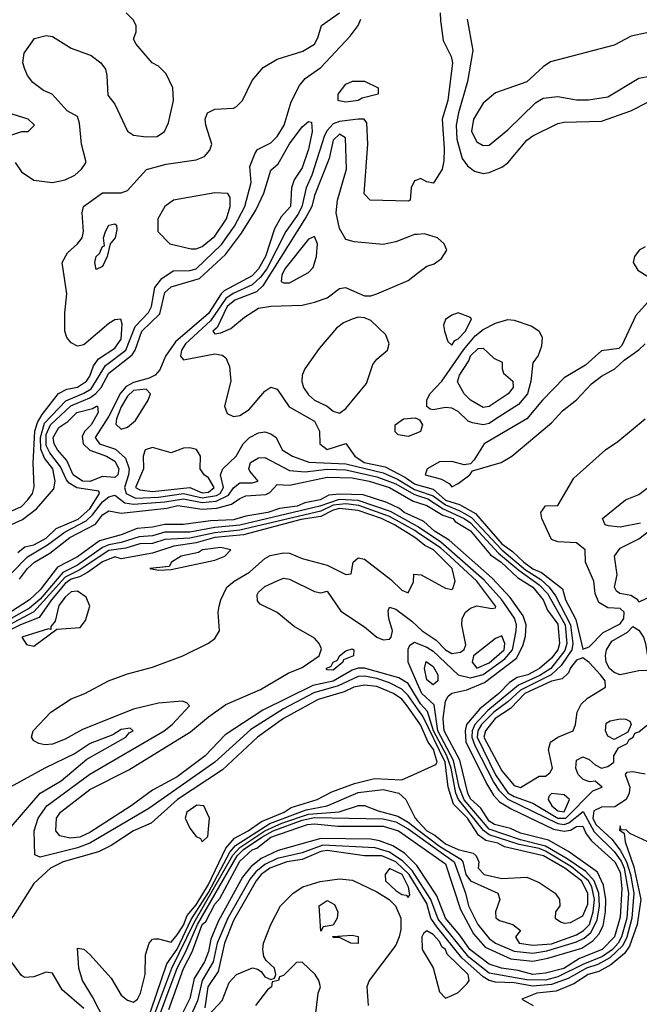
# Model space of a CAD drawing. Header units: inches. Extents: x 2380053 to 2584298, y 380219 to 546618.
# Tile 555 of 656: x 2498725 to 2500711, y 482054 to 485208. Entities that reach past the tile are written whole.
import ezdxf

# ---------------------------------------------------------------- set-up
doc = ezdxf.new("R2010")
doc.units = ezdxf.units.IN
doc.header["$MEASUREMENT"] = 0
doc.layers.add('C4498', color=7, linetype='Continuous')
doc.layers.add('C5408', color=7, linetype='Continuous')

msp = doc.modelspace()

# ---------------------------------------------------------------- linework, layer by layer
at = {"layer": 'C4498', "color": 2}
for points, elevation in [([(2498690, 483630.3), (2498730, 483649.1), (2498751.1, 483670), (2498766, 483690), (2498771.4, 483711.4), (2498767.7, 483787.7), (2498773.7, 483890), (2498781.6, 483918.4), (2498796.2, 483943.8), (2498848.7, 484011.3), (2498875.7, 484024.3), (2498910, 484031.4), (2498938.5, 484050), (2498950, 484066.7), (2498960.8, 484099.2), (2498977.7, 484122.3), (2499030, 484156), (2499050, 484184.9), (2499053.1, 484233.1), (2499049, 484249), (2499030, 484247), (2499010, 484235.6), (2498930, 484166.6), (2498910, 484162.7), (2498890, 484173.2), (2498876, 484190), (2498869, 484210), (2498868.9, 484268.9), (2498876.2, 484330), (2498861.2, 484430), (2498878, 484462), (2498910, 484490.7), (2498924.5, 484510), (2498929.5, 484530), (2498925.2, 484590), (2498929, 484610), (2498990, 484653.4), (2499050, 484654), (2499070, 484660.7), (2499131.5, 484728.5), (2499194.2, 484745.8), (2499290, 484759.6), (2499317, 484770), (2499334.5, 484790), (2499340.9, 484810), (2499321.6, 484870), (2499319.5, 484890), (2499326.6, 484910), (2499350, 484921.6), (2499410, 484924.9), (2499419.3, 484930), (2499438.7, 484950), (2499470, 485014), (2499505.2, 485054.8), (2499550, 485082.4), (2499632.1, 485107.9), (2499669.3, 485130), (2499680.9, 485150), (2499692.7, 485190), (2499750, 485230.7)], 18), ([(2498710.5, 484750.5), (2498730, 484721), (2498770, 484694.8), (2498830, 484687.3), (2498870, 484695.5), (2498901.2, 484710), (2498922.7, 484730), (2498937.2, 484750), (2498936.5, 484756.5), (2498922.7, 484810), (2498916.5, 484876.5), (2498910, 484898), (2498876.4, 484916.4), (2498829, 484970), (2498801.4, 484981.5), (2498767.3, 485007.3), (2498749.6, 485030), (2498740.7, 485050), (2498735.1, 485070), (2498739.3, 485100.7), (2498772.3, 485147.7), (2498810, 485158), (2498830, 485154.9), (2498890, 485117.6), (2498953.4, 485093.4), (2498984.9, 485070), (2498999.3, 485050), (2499004.4, 485030), (2499006.8, 484966.8), (2499030, 484938), (2499070, 484851.3), (2499090, 484838.8), (2499130, 484833.4), (2499165.6, 484834.4), (2499188.7, 484850), (2499202, 484878), (2499218, 484950), (2499215.1, 484990), (2499194.5, 485034.5), (2499170, 485059), (2499149.2, 485070), (2499098, 485130), (2499090, 485146), (2499098, 485170), (2499098, 485190), (2499088.4, 485208.4), (2499066, 485230)], 22), ([(2498650, 483570.3), (2498733.3, 483606.7), (2498778.9, 483641.1), (2498834.2, 483705.8), (2498838.5, 483730), (2498830.9, 483769.1), (2498803.9, 483803.9), (2498792.9, 483832.9), (2498791.2, 483870), (2498804.6, 483915.4), (2498872.5, 483987.5), (2498930, 484011.4), (2498953.9, 484026.1), (2498999.8, 484100.2), (2499065, 484150), (2499094.5, 484225.5), (2499137.2, 484270), (2499147.7, 484290), (2499157.4, 484350), (2499180.6, 484379.4), (2499216.2, 484403.8), (2499270, 484404.5), (2499290, 484410.2), (2499371.4, 484488.6), (2499412.9, 484547.1), (2499446.2, 484610), (2499466.6, 484686.6), (2499462, 484738), (2499479.5, 484780.5), (2499487, 484793), (2499530, 484813.4), (2499550, 484834), (2499572.1, 484870), (2499595.2, 484944.8), (2499622, 484998), (2499640.1, 485019.9), (2499690, 485054.9), (2499784, 485156), (2499809.6, 485190), (2499818.7, 485210)], 14), ([(2498630, 484928.4), (2498750.7, 484890.7), (2498772, 484870), (2498750.9, 484849.1), (2498730, 484849), (2498670, 484829.2)], 22), ([(2498718.7, 483501.3), (2498740.8, 483519.2), (2498770, 483526.4), (2498810, 483547.6), (2498841.9, 483578.1), (2498911.9, 483608.1), (2498950, 483641.4), (2498981, 483690), (2498978, 483698), (2498908.2, 483708.2), (2498883.4, 483723.4), (2498874.3, 483734.3), (2498855.9, 483775.9), (2498820.8, 483820.8), (2498810, 483844.2), (2498810, 483879.3), (2498823.2, 483910), (2498888.8, 483971.2), (2498950, 483997.4), (2498969.1, 484010.9), (2498985.9, 484030), (2499010, 484076.5), (2499085, 484135), (2499094.8, 484150), (2499116.5, 484210), (2499174.3, 484265.7), (2499190, 484334.9), (2499210, 484352.3), (2499300.8, 484379.2), (2499384.3, 484455.7), (2499435.8, 484524.2), (2499481.6, 484598.4), (2499507.2, 484652.7), (2499530, 484726), (2499552.9, 484747.1), (2499590, 484810.8), (2499630, 484864.7), (2499650, 484882), (2499659.6, 484879.6), (2499662.8, 484850), (2499650, 484794), (2499630, 484734), (2499604.9, 484695.1), (2499595.5, 484670), (2499592.9, 484610), (2499563.4, 484576.6), (2499542, 484538), (2499512.4, 484450), (2499490.1, 484410), (2499470, 484388.2), (2499380, 484340), (2499370.1, 484329.9), (2499330, 484266.6), (2499223.9, 484176.1), (2499192, 484130), (2499173.4, 484086.6), (2499159, 484070), (2499140, 484060), (2499090, 484046.4), (2499066.3, 484033.7), (2499048, 484011.9), (2499010, 483938), (2498966.2, 483870), (2498980.4, 483850), (2499032.1, 483832.1), (2499064, 483804), (2499075.2, 483770), (2499073.8, 483750), (2499060.2, 483710), (2499066, 483690), (2499095.4, 483675.4), (2499170, 483678.2), (2499250, 483690.1), (2499310, 483676.9), (2499356.1, 483683.9), (2499367.3, 483690), (2499378.4, 483710), (2499368.7, 483750), (2499376.3, 483770), (2499418.7, 483810), (2499440.9, 483850), (2499460.9, 483870), (2499490, 483884.9), (2499510, 483888.2), (2499530, 483882), (2499546.8, 483870), (2499566, 483830), (2499598.8, 483810), (2499651.2, 483791.2), (2499770, 483785.4), (2499890, 483756.3), (2499936.3, 483736.3), (2499990, 483703.3), (2500000, 483699.8)], 10), ([(2500000, 484695.8), (2499990, 484692.3), (2499979.3, 484670), (2499976, 484630), (2499970, 484627.3), (2499848.7, 484630), (2499829.3, 484650), (2499840.5, 484810), (2499837.7, 484877.7), (2499829.5, 484889.5), (2499809.6, 484889.7), (2499750, 484882.3), (2499730, 484874.6), (2499710, 484853.5), (2499702.1, 484837.9), (2499661.3, 484710), (2499643.5, 484670), (2499628.9, 484608.9), (2499616.2, 484583.8), (2499577.4, 484530), (2499516.8, 484410), (2499496.8, 484383.2), (2499470, 484358.5), (2499408.9, 484331.1), (2499385.1, 484314.9), (2499336.6, 484243.4), (2499255.8, 484170), (2499243.9, 484150), (2499240.5, 484130), (2499250, 484119.1), (2499350, 484137.6), (2499373.8, 484133.8), (2499385.5, 484125.5), (2499397.5, 484097.5), (2499402, 484050), (2499380.7, 483970), (2499390, 483946.8), (2499410, 483937.3), (2499430, 483940.7), (2499460.1, 483959.9), (2499510, 484018), (2499530, 484031), (2499550, 484024.7), (2499588.4, 483968.4), (2499670, 483922), (2499686, 483890), (2499687.3, 483850), (2499710, 483831.3), (2499770.6, 483850.6), (2499799.1, 483810), (2499828.8, 483790), (2499896.3, 483776.3), (2499962, 483742), (2499990, 483721.4), (2500000, 483718.5)], 14), ([(2500000, 484520.4), (2499990, 484519.7), (2499930, 484496.9), (2499890, 484488), (2499797, 484497), (2499770, 484504), (2499750, 484539), (2499738.9, 484590), (2499743, 484630), (2499772.8, 484730), (2499769.5, 484829.5), (2499750, 484841.6), (2499730, 484822.7), (2499716.5, 484763.5), (2499670, 484645.2), (2499660.7, 484610), (2499643.3, 484576.6), (2499503.8, 484356.2), (2499483.3, 484336.6), (2499414, 484310), (2499390.2, 484290), (2499357.2, 484222.8), (2499343.8, 484210), (2499350, 484202), (2499370, 484205.3), (2499401, 484219), (2499444.9, 484255.1), (2499490, 484284.4), (2499529.7, 484290.3), (2499630, 484294), (2499670, 484303), (2499710, 484317.3), (2499750, 484346.8), (2499769.4, 484350.6), (2499830, 484324), (2499850, 484324), (2499870, 484330.6), (2499970, 484373), (2500000, 484396.1)], 18), ([(2500000, 483884.8), (2499970, 483873.2), (2499938, 483878), (2499928.4, 483888.4), (2499928, 483910), (2499955.3, 483930), (2499992.8, 483932.8), (2500000, 483929.5)], 14), ([(2498601.9, 483338.1), (2498750, 483487.1), (2498814.3, 483525.7), (2498870, 483567.3), (2498937.4, 483602.6), (2498958.4, 483621.6), (2498990, 483663.5), (2499010, 483679.8), (2499030, 483684.7), (2499061.2, 483661.1), (2499090, 483656), (2499190, 483663.9), (2499250, 483673.4), (2499310, 483661.3), (2499354.4, 483665.6), (2499394.5, 483685.5), (2499410, 483708.9), (2499430, 483724.9), (2499470, 483724.4), (2499489.2, 483730), (2499462, 483762), (2499458.7, 483770), (2499464.2, 483790), (2499490, 483804.4), (2499510, 483805.8), (2499590, 483764), (2499640.3, 483760.3), (2499710, 483768.4), (2499770, 483766.5), (2499870, 483744.2), (2499930, 483721.9), (2499988.3, 483688.3), (2500000, 483684.5)], 6), ([(2498724.1, 483415.9), (2498750, 483450.2), (2498771.8, 483470), (2498821, 483499), (2498885.1, 483550), (2498967.9, 483592.1), (2498990, 483621.6), (2499010, 483635.3), (2499050, 483627.2), (2499196.8, 483643.2), (2499231.8, 483651.8), (2499310, 483640.5), (2499356.4, 483643.6), (2499404, 483656), (2499430, 483674.6), (2499450, 483682.6), (2499513.2, 483686.8), (2499526.5, 483693.5), (2499550, 483719.1), (2499590, 483716.9), (2499710, 483743.2), (2499790, 483741), (2499844.9, 483730), (2499910, 483710.1), (2499986, 483666), (2500000, 483661.4)], 2), ([(2500000, 483584.5), (2499912.9, 483632.9), (2499810, 483668), (2499748.6, 483671.4), (2499687, 483650), (2499430, 483589.1), (2499350, 483581.5), (2499270, 483566.2), (2499190, 483566.1), (2499150, 483554.6), (2499108.1, 483551.9), (2499050, 483533), (2499010, 483526.3), (2498990, 483517.3), (2498910, 483460.7), (2498862.9, 483437.1), (2498790, 483352.3), (2498756.6, 483323.4), (2498530, 483195.8)], 6), ([(2500000, 483609.9), (2499957.4, 483630), (2499942, 483642), (2499901.7, 483661.7), (2499825.8, 483685.8), (2499751.3, 483688.7), (2499715.3, 483684.7), (2499687.7, 483670), (2499638.9, 483661.1), (2499614.4, 483650), (2499557.2, 483642.8), (2499520.5, 483630), (2499450, 483618.2), (2499410, 483606.5), (2499336.6, 483603.4), (2499250, 483591.2), (2499190, 483591.2), (2499150, 483582.5), (2499101.2, 483578.8), (2499050, 483557.6), (2498981, 483539), (2498910, 483487.4), (2498845.8, 483454.2), (2498790, 483381.4), (2498756.1, 483350), (2498694.9, 483310)], 2), ([(2500000, 483565.9), (2499991.6, 483571.6), (2499910, 483617.3), (2499812.4, 483652.4), (2499770, 483657.7), (2499730, 483653.1), (2499690, 483634.4), (2499430, 483572.8), (2499350, 483564.7), (2499270, 483547.6), (2499190, 483543.4), (2499150, 483530.5), (2499110, 483529), (2499064.5, 483515.5), (2499010, 483507.8), (2498915.6, 483444.4), (2498870, 483422.6), (2498770, 483310.9), (2498590, 483216.7)], 10), ([(2500000, 483543.1), (2499991.5, 483550), (2499926.2, 483590), (2499884.7, 483610), (2499810, 483636.3), (2499750, 483642.3), (2499730, 483637), (2499690, 483616.4), (2499627.2, 483607.2), (2499442.2, 483557.8), (2499350, 483549.9), (2499290, 483532.2), (2499218.7, 483521.3), (2499150, 483499), (2499050, 483481.3), (2499030, 483487.3), (2498990, 483471.4), (2498942.4, 483437.6), (2498916.5, 483423.5), (2498890, 483415.8), (2498870, 483401.9), (2498826.5, 483350), (2498787, 483293), (2498726.9, 483270), (2498605.9, 483210)], 14), ([(2500000, 483001), (2499970, 483043.4), (2499950, 483063.2), (2499910, 483084.4), (2499870, 483097.9), (2499830, 483105.4), (2499810, 483104.3), (2499745.4, 483074.6), (2499668.1, 483051.9), (2499570, 483000.9), (2499465.8, 482934.2), (2499350, 482829.8), (2499138.4, 482681.6), (2498950, 482570.6), (2498910, 482555.8), (2498790, 482525.1), (2498773.2, 482533.2), (2498771.2, 482610), (2498783.5, 482650), (2498811.2, 482690), (2498949.2, 482790.8), (2499187.8, 482930), (2499213.3, 482950), (2499269, 483010), (2499260.2, 483020.2), (2499245.6, 483025.6), (2499170, 483019.2), (2499090, 482999.8), (2498925.9, 482934.1), (2498870, 482903), (2498830, 482887), (2498805.2, 482885.2), (2498786, 482890), (2498770, 482898), (2498762, 482910), (2498768, 482930), (2498824, 482990), (2498890, 483033), (2498934, 483050), (2499009.7, 483090.3), (2499070, 483112.4), (2499150, 483134), (2499248, 483170), (2499329.4, 483210.6), (2499350, 483226), (2499365.2, 483250), (2499361.2, 483310), (2499364, 483330), (2499369, 483350), (2499389.2, 483390), (2499412.7, 483410), (2499461.8, 483438.2), (2499510, 483482.4), (2499527.9, 483492), (2499570, 483500.3), (2499590, 483498.9), (2499630, 483482.6), (2499710, 483461.3), (2499770, 483431.3), (2499787.3, 483432.7), (2499793.2, 483470), (2499802, 483478), (2499810, 483484), (2499830, 483480.5), (2499914.9, 483414.9), (2499950, 483381), (2499970, 483372), (2499987.3, 483407.3), (2499988, 483432), (2500000, 483431)], 14), ([(2500000, 483032.8), (2499970, 483081.5), (2499940.2, 483100.2), (2499830, 483130.7), (2499810, 483130.7), (2499790, 483124.3), (2499730, 483089.4), (2499664.6, 483075.4), (2499504, 482996), (2499383, 482917), (2499318.9, 482850), (2499230, 482782.7), (2499150, 482740.5), (2499082.4, 482690), (2498950, 482604.1), (2498917.3, 482590), (2498886.5, 482586.5), (2498853.8, 482593.8), (2498840.9, 482610), (2498843, 482650), (2498855.6, 482670), (2498950, 482741.7), (2499074.4, 482805.6), (2499272.7, 482927.3), (2499330, 482975.3), (2499386, 483014), (2499497.1, 483062.9), (2499585.3, 483114.7), (2499630, 483133.4), (2499684.2, 483170), (2499692.6, 483192.6), (2499685.1, 483210), (2499670, 483227), (2499604.2, 483264.2), (2499549.7, 483309.7), (2499496, 483336), (2499486.8, 483346.8), (2499486, 483366), (2499490, 483374), (2499510, 483392.7), (2499550, 483410.6), (2499570, 483419.1), (2499590, 483416.3), (2499670, 483376), (2499690, 483372), (2499710, 483378), (2499753.7, 483313.7), (2499830, 483263.1), (2499870, 483230.3), (2499890, 483221.5), (2499910, 483224.2), (2499915.8, 483230), (2499919.8, 483250), (2499907.9, 483290), (2499905.7, 483314.3), (2499910, 483326), (2499930, 483320.3), (2499981.7, 483281.7), (2500000, 483264)], 10), ([(2500000, 483080.7), (2499969.7, 483150), (2499970, 483191.3), (2499974.9, 483205.1), (2499990, 483214.4), (2500000, 483210.4)], 6), ([(2500000, 482963.6), (2499966.8, 483010), (2499950, 483031.5), (2499923.5, 483050), (2499870, 483071.9), (2499830, 483076.5), (2499796.3, 483070), (2499764.4, 483055.6), (2499681.3, 483030), (2499570.4, 482970), (2499487.4, 482910), (2499374.6, 482805.4), (2499230.3, 482710), (2499145.7, 482634.3), (2499090, 482609.6), (2499017.4, 482562.6), (2498977.2, 482542.8), (2498864, 482510), (2498823.1, 482490), (2498770, 482440.7), (2498703.6, 482336.4), (2498619.6, 482240.4), (2498487, 482073), (2498444.9, 481990)], 18), ([(2498697.6, 482622.4), (2498789.8, 482730.2), (2498857.6, 482770), (2498940.4, 482839.6), (2499065.2, 482910), (2499075.9, 482924.1), (2499088.7, 482930), (2499078.6, 482938.6), (2499050, 482934.7), (2499022.8, 482917.2), (2498951, 482890), (2498902.3, 482857.7), (2498804.9, 482810), (2498626.8, 482713.2)], 18), ([(2499019.4, 481959.4), (2498958, 482078), (2498925.6, 482130), (2498914.5, 482170), (2498910, 482234), (2498930, 482231), (2498950, 482214), (2499017.7, 482137.7), (2499050, 482082.8), (2499070, 482066.8), (2499090, 482061), (2499102, 482070), (2499112.3, 482090), (2499127, 482150), (2499127.9, 482212.1), (2499139.3, 482250), (2499150, 482262.8), (2499156.5, 482263.5), (2499170, 482264), (2499210, 482253), (2499230, 482276.5), (2499250, 482308), (2499262, 482338), (2499290, 482372.3), (2499330, 482437.7), (2499385.8, 482554.2), (2499413.8, 482586.2), (2499457.6, 482610), (2499499.9, 482640.1), (2499572.8, 482670), (2499595.3, 482684.7), (2499678, 482710), (2499725.2, 482734.8), (2499798.4, 482761.6), (2499862.6, 482777.4), (2499950, 482773.4), (2500000, 482795.8)], 18), ([(2499130, 481989.2), (2499196.8, 482183.2), (2499230, 482230.2), (2499274.8, 482325.2), (2499330, 482412.4), (2499398.8, 482541.2), (2499416.9, 482563.1), (2499526.5, 482633.5), (2499642.9, 482677.1), (2499709.9, 482690.1), (2499810, 482732.2), (2499890, 482742), (2499940.5, 482730), (2499962.8, 482710), (2499992, 482650), (2500000, 482641.4)], 14), ([(2499135.5, 481964.5), (2499212.8, 482170), (2499283.7, 482316.2), (2499408.1, 482531.9), (2499430, 482556.5), (2499510, 482610), (2499565.4, 482634.6), (2499650, 482663.5), (2499749.2, 482670.8), (2499810.5, 482690.5), (2499830, 482690.8), (2499873.5, 482673.5), (2499936.5, 482656.5), (2499970, 482637), (2500000, 482614.1)], 10), ([(2499153.6, 481966.4), (2499229.1, 482170), (2499257.3, 482222.7), (2499294.2, 482310), (2499422.2, 482530), (2499442.5, 482550), (2499500.8, 482590), (2499536.8, 482610), (2499630, 482643.5), (2499670, 482652.6), (2499890, 482648.5), (2499930, 482638.1), (2499970, 482616), (2500000, 482594.3)], 6), ([(2499203, 482037), (2499250, 482168.4), (2499278.1, 482221.9), (2499310, 482310.1), (2499320.9, 482319.1), (2499350, 482374.7), (2499366.5, 482393.5), (2499430, 482512.8), (2499470, 482548.9), (2499485.3, 482554.7), (2499530, 482589), (2499647, 482630), (2499670, 482632.7), (2499744.6, 482624.6), (2499890, 482624.9), (2499938.7, 482610), (2500000, 482567.1)], 2), ([(2500000, 482455.8), (2499982.6, 482482.6), (2499952.9, 482512.9), (2499910, 482541.3), (2499864.2, 482555.8), (2499696.6, 482563.4), (2499630, 482539.6), (2499550, 482520.7), (2499510, 482501.6), (2499481.7, 482478.3), (2499464, 482456), (2499391.7, 482330), (2499358, 482250), (2499344.6, 482190), (2499310.1, 482130), (2499294.7, 482065.3), (2499226, 481914)], 6), ([(2500000, 482495.8), (2499998.3, 482498.3), (2499958, 482538), (2499921.3, 482561.3), (2499878.1, 482578.1), (2499850, 482582.9), (2499690, 482584.9), (2499552.9, 482547.1), (2499498.4, 482521.6), (2499465.4, 482494.6), (2499439, 482461), (2499360.8, 482319.2), (2499337.2, 482262.8), (2499330, 482222.7), (2499317.5, 482190), (2499283.5, 482136.5), (2499270, 482072.3), (2499242.6, 482017.4)], 2), ([(2500000, 482426.2), (2499973, 482470), (2499930, 482510.4), (2499885.2, 482530), (2499830, 482529.6), (2499710, 482547), (2499690, 482544), (2499630, 482518.2), (2499581.3, 482510), (2499526.2, 482490), (2499498.4, 482470), (2499482.3, 482450), (2499410, 482322.3), (2499380.8, 482250), (2499361.4, 482158.6), (2499328.3, 482110), (2499317.8, 482042.3)], 10), ([(2499330, 482019.1), (2499373.3, 482066.7), (2499396.1, 482123.9), (2499419.3, 482150), (2499470.7, 482170.7), (2499487.1, 482167.1), (2499498.8, 482158.8), (2499510, 482142), (2499530, 482134), (2499542, 482138), (2499546, 482150), (2499542, 482170), (2499514.5, 482194.5), (2499506.8, 482206.8), (2499503.6, 482230), (2499506.3, 482250), (2499529.8, 482310.2), (2499560.5, 482370), (2499601.3, 482410), (2499632, 482430), (2499687.4, 482447.4), (2499750, 482456.5), (2499791.2, 482451.2), (2499870, 482413.8), (2499908.7, 482390), (2499928.9, 482370), (2499946.3, 482330), (2499946.4, 482293.6), (2499941.1, 482270), (2499930, 482243.7), (2499844.7, 482130), (2499838, 482110), (2499842, 482050)], 10), ([(2498930, 482040.7), (2498860.5, 482100.5), (2498830, 482154), (2498810, 482157.2), (2498770, 482142), (2498740.4, 482140.4), (2498730, 482146), (2498690, 482202), (2498670, 482209), (2498590, 482135.6), (2498525.7, 482050)], 22), ([(2499669.3, 481990), (2499682, 482090), (2499688.7, 482110), (2499684, 482130), (2499672.3, 482150), (2499630, 482188.7), (2499611.6, 482188.4), (2499570, 482146), (2499558, 482142), (2499554, 482130), (2499534, 482126), (2499532, 482110), (2499519.6, 482100.4), (2499480.7, 482050)], 10)]:
    msp.add_lwpolyline(points, dxfattribs=dict(at, elevation=elevation))
for points, elevation in [([(2499770, 484944), (2499748.9, 484948.9), (2499746, 484950), (2499746, 484970), (2499770, 485002), (2499791.6, 485011.6), (2499830, 485011.3), (2499874, 484990), (2499874, 484970), (2499822.8, 484957.2), (2499810, 484949.6)], 10), ([(2499350, 484653.7), (2499218, 484630), (2499190.4, 484609.6), (2499168, 484570), (2499167.3, 484530), (2499206, 484490), (2499274.4, 484474.4), (2499290, 484474), (2499310, 484481.6), (2499350, 484515.3), (2499387.1, 484570), (2499399.7, 484610), (2499399.1, 484639.1), (2499391.4, 484651.4)], 18), ([(2498970, 484408), (2498965.2, 484430), (2498969.3, 484449.3), (2498980.2, 484459.8), (2498990, 484482), (2498996.4, 484483.6), (2498993.2, 484510), (2498999.3, 484530), (2499010, 484550.6), (2499030, 484554.8), (2499034.8, 484550), (2499036.3, 484536.3), (2499030.5, 484510), (2499014.8, 484490), (2499004.7, 484450), (2498990, 484418)], 14), ([(2499670, 484514), (2499650, 484505.2), (2499574.4, 484410), (2499565.3, 484390), (2499562.8, 484370), (2499570, 484364.9), (2499590, 484364.9), (2499650, 484398), (2499665.1, 484414.9), (2499676.3, 484450), (2499679.5, 484490)], 22), ([(2499810, 484255.1), (2499790, 484249.5), (2499763.1, 484236.9), (2499740.3, 484219.7), (2499684.8, 484155.2), (2499638.4, 484090), (2499630.3, 484070), (2499629, 484049), (2499634.9, 484030), (2499650, 484006.4), (2499669.3, 483989.3), (2499710.3, 483970.3), (2499730, 483954), (2499750, 483948), (2499770, 483962.8), (2499836.8, 484043.2), (2499856.6, 484103.4), (2499870, 484121), (2499904, 484150), (2499909, 484170), (2499898.9, 484198.9), (2499850, 484245.2), (2499830, 484253.2)], 18), ([(2499130, 484024.2), (2499090, 484020.2), (2499070, 484002.7), (2499050, 483968.2), (2499034.7, 483930), (2499032.5, 483912.5), (2499050, 483897.1), (2499070, 483903.1), (2499096, 483924), (2499136.3, 483990), (2499144.2, 484010)], 14), ([(2499030, 483741.7), (2498990, 483744.6), (2498950, 483728.5), (2498925.6, 483730), (2498896.1, 483750), (2498875.7, 483795.7), (2498845.8, 483830), (2498834.7, 483850), (2498832.4, 483870), (2498850, 483901.7), (2498878.8, 483921.2), (2498908.2, 483950), (2498957.7, 483962.3), (2498970.4, 483970.4), (2498974, 483970), (2498975.8, 483950), (2498953.6, 483910), (2498933.1, 483890), (2498925.4, 483874.6), (2498928.5, 483850), (2498949.3, 483829.3), (2499003, 483810), (2499030, 483793.6), (2499042.4, 483770), (2499038.9, 483750)], 6), ([(2499150, 483838), (2499126.8, 483830), (2499120.5, 483810), (2499121.3, 483770), (2499096.4, 483710), (2499110, 483702.4), (2499150, 483697.1), (2499269.6, 483709.6), (2499310, 483692.9), (2499330, 483695), (2499348.6, 483710), (2499330, 483740.5), (2499316.2, 483750), (2499302.7, 483770), (2499304, 483810), (2499291.8, 483831.8), (2499270, 483837.2), (2499250, 483836), (2499210, 483821.2)], 14), ([(2499370, 483518), (2499311, 483510), (2499298.3, 483501.7), (2499242.8, 483490), (2499211.3, 483470), (2499203.6, 483456.4), (2499142, 483450), (2499170, 483444.7), (2499210, 483446.8), (2499350, 483477.3), (2499382, 483490), (2499402, 483510)], 18), ([(2498910, 483377.2), (2498890, 483375.1), (2498870, 483358.4), (2498850, 483332), (2498838.4, 483281.6), (2498824.7, 483264.7), (2498824.7, 483255.3), (2498817.2, 483257.2), (2498732, 483230), (2498746.4, 483206.4), (2498770, 483201), (2498844, 483256), (2498919, 483261), (2498936, 483284), (2498949, 483330), (2498938, 483358)], 18), ([(2499730, 483124.7), (2499710, 483125.2), (2499707, 483130), (2499722.9, 483137.1), (2499729.6, 483150), (2499743.3, 483156.7), (2499750, 483170.6), (2499770, 483186), (2499790, 483192.7), (2499796, 483190), (2499794.8, 483170), (2499762.5, 483157.5), (2499760.7, 483150)], 6), ([(2499292.5, 482692.5), (2499260.7, 482670), (2499254.8, 482650), (2499270, 482618), (2499290, 482592), (2499304.7, 482584.7), (2499310, 482574), (2499328, 482592), (2499333.2, 482650), (2499315.3, 482690)], 22), ([(2499910, 482489.4), (2499896.4, 482470), (2499897.6, 482450), (2499930, 482418.9), (2499950, 482405.7), (2499963.4, 482403.4), (2499970, 482396), (2499975.1, 482404.9), (2499970.8, 482429.2), (2499950.5, 482470)], 14), ([(2499690, 482288.7), (2499685.2, 482370), (2499710, 482386.8), (2499734.2, 482374.2), (2499744.9, 482350), (2499742.8, 482330), (2499730, 482308), (2499698, 482302)], 6), ([(2499810, 482248.7), (2499786, 482250), (2499750, 482268), (2499730, 482268), (2499728.4, 482271.6), (2499790, 482276), (2499810, 482271.3)], 6)]:
    msp.add_lwpolyline(points, close=True, dxfattribs=dict(at, elevation=elevation))
at = {"layer": 'C5408', "color": 2}
for points, elevation in [([(2500073, 485230), (2500073.7, 485206.3), (2500081.7, 485141.7), (2500107.7, 485090), (2500112, 485070), (2500096.9, 484950), (2500078.7, 484890), (2500085.8, 484794.2), (2500084.2, 484755.8), (2500079.3, 484730), (2500054.8, 484690), (2500050, 484685.2), (2500030, 484689.2), (2500010, 484699.3), (2500000, 484695.8)], 14), ([(2500159.5, 485210), (2500177, 485110), (2500160.3, 485010), (2500131.3, 484910), (2500124.2, 484870), (2500125.8, 484825.8), (2500143.4, 484763.4), (2500159.9, 484739.9), (2500182.9, 484722.9), (2500210, 484715.5), (2500230, 484719.3), (2500270, 484735.5), (2500289.3, 484750), (2500350, 484822), (2500370, 484836.3), (2500450, 484876.3), (2500470, 484880.5), (2500590, 484883.8), (2500683.9, 484916.1), (2500736.6, 484943.4)], 18), ([(2500750, 485169.8), (2500684.6, 485155.4), (2500630, 485126.9), (2500426.7, 485073.3), (2500402.3, 485057.7), (2500350, 485009.2), (2500250, 484974), (2500210, 484941.2), (2500179.5, 484890), (2500172.7, 484850), (2500190, 484817.3), (2500210, 484805.5), (2500230, 484806), (2500290, 484855.5), (2500378, 484942), (2500403, 484957), (2500450, 484962), (2500510, 484952), (2500548.1, 484951.9), (2500610, 484961.3), (2500710, 485021.6), (2500768.1, 485031.9)], 22), ([(2500000, 484396.1), (2500030, 484419.1), (2500053.4, 484426.6), (2500077, 484443), (2500094, 484470), (2500085.2, 484490), (2500064, 484510), (2500022, 484522), (2500000, 484520.4)], 18), ([(2500730, 484480.9), (2500711, 484470), (2500696, 484450), (2500691, 484430), (2500705.8, 484405.8), (2500755.3, 484375.3)], 18), ([(2500756, 484324), (2500699.6, 484260.4), (2500655.5, 484164.5), (2500644.9, 484155.1), (2500590, 484147), (2500538.5, 484101.5), (2500470, 484060.5), (2500400.4, 483990), (2500350.3, 483929.7), (2500214, 483850), (2500182, 483798), (2500170, 483786), (2500150, 483782), (2500110, 483792.7), (2500070, 483792.3), (2500031.3, 483770), (2500024.7, 483750), (2500076.7, 483736.7), (2500102, 483722), (2500110, 483712), (2500130, 483722), (2500168, 483750), (2500176.4, 483763.6), (2500268.7, 483790), (2500302.7, 483810), (2500430, 483917.1), (2500464.4, 483955.6), (2500510, 483990.4), (2500558.2, 484041.8), (2500590, 484066), (2500632.7, 484090), (2500662, 484118), (2500710, 484150.4), (2500730, 484170.4)], 18), ([(2500000, 483718.5), (2500050, 483704.1), (2500090, 483669.3), (2500135.1, 483655.2), (2500186.3, 483626.3), (2500270, 483529.6), (2500304.7, 483504.7), (2500340.9, 483470), (2500370, 483449.6), (2500397.5, 483437.4), (2500464.8, 483384.8), (2500474.6, 483350), (2500507.2, 483287.2), (2500530, 483192), (2500550, 483198.8), (2500594.7, 483245.3), (2500650, 483272.4), (2500661.7, 483290), (2500662, 483310), (2500650, 483322), (2500610, 483324), (2500581.6, 483341.6), (2500569.6, 483370), (2500565.1, 483410), (2500538.4, 483470), (2500537.2, 483510), (2500510, 483532), (2500450, 483535.1), (2500430, 483542.7), (2500399, 483610), (2500395.3, 483630), (2500410, 483650.8), (2500450, 483652), (2500500.8, 483739.2), (2500602.7, 483830), (2500642.7, 483857.3), (2500729.3, 483930)], 14), ([(2500000, 483929.5), (2500006.4, 483926.4), (2500016, 483910), (2500010, 483888.7), (2500000, 483884.8)], 14), ([(2500000, 483699.8), (2500050, 483682.5), (2500090, 483653.9), (2500135.4, 483635.4), (2500173.1, 483613.1), (2500269.8, 483509.8), (2500346.3, 483446.3), (2500395.1, 483415.1), (2500421.9, 483390), (2500442.6, 483362.6), (2500490.1, 483270.1), (2500498.1, 483210), (2500494.4, 483190), (2500460.5, 483139.5), (2500428.6, 483110), (2500330, 483060.1), (2500290, 483022.6), (2500244.7, 482990), (2500205, 482950), (2500193.6, 482930), (2500191.6, 482910), (2500249.5, 482789.5), (2500290, 482731.5), (2500310, 482719.3), (2500370, 482698.6), (2500450, 482650.6), (2500475.7, 482650), (2500562.5, 482737.5), (2500591.8, 482750), (2500570, 482768.7), (2500553.7, 482766.3), (2500542, 482770), (2500530, 482775.1), (2500515.1, 482790), (2500507.6, 482810), (2500510, 482836), (2500530, 482846.8), (2500550, 482838.8), (2500570, 482821), (2500590, 482810.8), (2500610, 482815.5), (2500629.3, 482830), (2500629.6, 482850.3), (2500643.9, 482876.1), (2500671.6, 482890), (2500678, 482902), (2500691.5, 482910), (2500697, 482923), (2500710, 482927), (2500738.7, 482950)], 10), ([(2500714.9, 483594.9), (2500650, 483582.9), (2500612.7, 483587.3), (2500602, 483590), (2500593.2, 483610), (2500666.6, 483670), (2500710, 483687.4), (2500750, 483718)], 10), ([(2500000, 483684.5), (2500033.5, 483673.5), (2500081.8, 483641.8), (2500150, 483610.5), (2500170, 483596.1), (2500259.8, 483499.8), (2500324.4, 483444.4), (2500390, 483398.3), (2500416.4, 483370), (2500473.1, 483270), (2500478.7, 483210), (2500472.6, 483187.4), (2500427.3, 483130), (2500392.4, 483107.6), (2500323.6, 483076.4), (2500225.1, 482994.9), (2500183.8, 482950), (2500174.7, 482930), (2500174.3, 482910), (2500183.3, 482883.3), (2500244.6, 482764.6), (2500260.4, 482740.4), (2500290, 482711.1), (2500450, 482633.5), (2500470, 482630.5), (2500484.7, 482635.3), (2500531.3, 482671.3), (2500566.2, 482606.2), (2500630, 482543.7), (2500653.1, 482513.1), (2500663, 482490), (2500676.5, 482410), (2500670.9, 482330), (2500653.9, 482270), (2500643.4, 482250), (2500625.5, 482230), (2500593.2, 482206.8), (2500530, 482181.8), (2500450, 482141.5), (2500410, 482131.4), (2500350, 482132.8), (2500230, 482154), (2500164.7, 482204.7), (2500066.4, 482326.4), (2500042.8, 482390), (2500000, 482455.8)], 6), ([(2500000, 483661.4), (2500030, 483651.5), (2500080.8, 483620.8), (2500113.4, 483610), (2500121, 483601), (2500170, 483570.9), (2500234.4, 483494.4), (2500268.7, 483470), (2500321, 483421), (2500370.2, 483390), (2500402.8, 483350), (2500417.2, 483317.2), (2500450, 483271.5), (2500455, 483210), (2500450.1, 483190), (2500430, 483162.7), (2500391.4, 483130), (2500353.4, 483110), (2500319.4, 483100.6), (2500294.8, 483085.2), (2500260.8, 483050), (2500199.4, 483000.6), (2500156.8, 482950), (2500152.5, 482930), (2500155.3, 482895.3), (2500221.3, 482761.3), (2500243.9, 482723.9), (2500263, 482703), (2500300, 482680), (2500435.5, 482615.5), (2500470, 482609), (2500490, 482612.3), (2500510, 482623.6), (2500530, 482624.9), (2500540.5, 482600.5), (2500557.6, 482577.6), (2500632.1, 482510), (2500650, 482477.6), (2500655.1, 482424.9), (2500650, 482333.2), (2500631.9, 482270), (2500592.3, 482230), (2500519, 482201), (2500469.1, 482169.1), (2500410, 482153.5), (2500370, 482149.9), (2500322.8, 482162.8), (2500269, 482170), (2500230, 482182.2), (2500167.6, 482230), (2500135.9, 482275.9), (2500089.2, 482330), (2500061.6, 482401.6), (2500000, 482495.8)], 2), ([(2500000, 482567.1), (2500090, 482504.2), (2500138.1, 482358.1), (2500180, 482280), (2500217.4, 482237.4), (2500299.3, 482199.3), (2500370, 482192.3), (2500418.3, 482201.7), (2500526.4, 482233.6), (2500562.5, 482257.5), (2500581.7, 482278.3), (2500595, 482305), (2500603, 482350), (2500604.2, 482390), (2500595.8, 482435.8), (2500577.3, 482477.3), (2500483.9, 482543.9), (2500419.4, 482579.4), (2500330, 482602.2), (2500297.7, 482617.7), (2500246.3, 482630), (2500230, 482640.9), (2500202.5, 482682.5), (2500170, 482712.6), (2500161, 482730), (2500136.1, 482836.1), (2500085.9, 482930), (2500082.6, 482970), (2500090, 483024.7), (2500098.3, 483041.7), (2500109.7, 483050.3), (2500158, 483062), (2500215.1, 483084.9), (2500317.6, 483162.4), (2500338, 483202), (2500346.6, 483233.4), (2500348.2, 483270), (2500338.9, 483298.9), (2500297.1, 483357.1), (2500239.2, 483419.2), (2500101.3, 483541.3), (2500054.7, 483570), (2500020.3, 483600.3), (2500000, 483609.9)], 2), ([(2500000, 483210.4), (2500030, 483198.5), (2500050, 483185.4), (2500130.7, 483110), (2500170, 483099.4), (2500210, 483110.1), (2500279.5, 483160.5), (2500304.6, 483190), (2500316, 483250), (2500317, 483270), (2500310.8, 483290.8), (2500270.3, 483350.3), (2500213.2, 483413.2), (2500074.3, 483534.3), (2500002.9, 483582.9), (2500000, 483584.5)], 6), ([(2500850, 483408.3), (2500710, 483342), (2500706.6, 483350), (2500683.7, 483363.7), (2500649, 483370), (2500637.6, 483377.6), (2500631.6, 483390), (2500639.7, 483430), (2500631.8, 483490), (2500650, 483514.9), (2500710, 483545.7), (2500742, 483570)], 10), ([(2500000, 483264), (2500014.4, 483250), (2500060.2, 483220.2), (2500090, 483189.1), (2500110, 483178.3), (2500138.2, 483181.8), (2500149.7, 483190.3), (2500154.5, 483205.5), (2500142.4, 483270), (2500143.6, 483290), (2500154, 483310), (2500170, 483323.1), (2500190, 483330.3), (2500238.3, 483321.7), (2500250, 483324.7), (2500251.1, 483328.9), (2500190.5, 483410), (2500103.8, 483490), (2500074.9, 483514.9), (2500000, 483565.9)], 10), ([(2500000, 483431), (2500012, 483430), (2500090, 483387.3), (2500110, 483382.8), (2500113.4, 483386.6), (2500120.9, 483410), (2500110.9, 483450), (2500051.6, 483510), (2500023.7, 483523.7), (2500000, 483543.1)], 14), ([(2500000, 482594.3), (2500117, 482510), (2500154, 482410), (2500163, 482370), (2500192.9, 482310), (2500230, 482264.8), (2500250.3, 482250), (2500310, 482224), (2500370, 482217.8), (2500414.9, 482225.1), (2500510, 482253.7), (2500533.9, 482266.1), (2500555.5, 482284.5), (2500576.1, 482323.9), (2500583.5, 482370), (2500580.8, 482410), (2500566.7, 482450), (2500539.3, 482479.3), (2500480.2, 482520.2), (2500410, 482560.9), (2500330, 482580.5), (2500230, 482615.3), (2500149.4, 482709.4), (2500133.6, 482750), (2500115.5, 482835.5), (2500065.6, 482930), (2500052.9, 483012.9), (2500013.5, 483050), (2500000, 483080.7)], 6), ([(2500000, 482614.1), (2500070, 482560.5), (2500138.8, 482518.8), (2500145.1, 482510), (2500154.7, 482470), (2500170, 482449.1), (2500258, 482410), (2500263.8, 482390), (2500250.5, 482350), (2500250.7, 482330.7), (2500262.5, 482322.5), (2500306, 482310), (2500330, 482290.8), (2500314, 482270), (2500325.5, 482250), (2500370, 482243.5), (2500430, 482248.2), (2500510, 482276.3), (2500532.2, 482290), (2500551.4, 482310), (2500563.1, 482350), (2500566.9, 482390), (2500558.9, 482430), (2500548.3, 482450), (2500494.1, 482494.1), (2500410, 482544.5), (2500390, 482553.3), (2500325.7, 482565.7), (2500230, 482597.3), (2500211.1, 482611.1), (2500131.7, 482710), (2500122.7, 482730), (2500108, 482810), (2500094.1, 482850), (2500051.4, 482930), (2500032, 482992), (2500010, 483016.5), (2500000, 483032.8)], 10), ([(2500000, 482641.4), (2500029.4, 482610), (2500055.9, 482595.9), (2500090, 482568), (2500130, 482550.2), (2500178.4, 482538.4), (2500188.4, 482530), (2500196.4, 482510), (2500194.9, 482490), (2500214, 482470), (2500270, 482457.4), (2500350, 482461.3), (2500390, 482443.7), (2500441, 482410), (2500454.8, 482390), (2500456, 482370), (2500442, 482350), (2500441, 482330), (2500458.5, 482318.5), (2500470, 482314), (2500490, 482316.3), (2500530, 482337.1), (2500545.5, 482374.5), (2500546.3, 482410), (2500525.5, 482450), (2500472.8, 482490), (2500403.9, 482530), (2500278.9, 482558.9), (2500257.6, 482570), (2500219.2, 482579.2), (2500195.5, 482595.5), (2500159.8, 482650), (2500115.2, 482695.2), (2500097.8, 482750), (2500088.3, 482830), (2500017, 482977), (2500000, 483001)], 14), ([(2500000, 482795.8), (2500058.2, 482821.8), (2500062.6, 482830), (2500050.8, 482870), (2500034.2, 482894.2), (2500010, 482949.7), (2500000, 482963.6)], 18), ([(2500730, 482791.6), (2500690, 482798.7), (2500670, 482796.2), (2500665.3, 482790), (2500680.8, 482750), (2500678.6, 482730), (2500668.8, 482710), (2500632.9, 482687.1), (2500590, 482685.4), (2500565.7, 482674.3), (2500562.2, 482650), (2500571.5, 482630), (2500623, 482583), (2500650, 482547.7), (2500670.4, 482510.4), (2500683.3, 482470), (2500693.6, 482410), (2500687.2, 482330), (2500670.8, 482269.2), (2500657.7, 482242.3), (2500616.9, 482203.1), (2500578.3, 482181.7), (2500542.2, 482170), (2500483.1, 482136.9), (2500430, 482117.7), (2500370, 482112.1), (2500310, 482123.1), (2500250, 482125.2), (2500230, 482130.5), (2500210, 482141.5), (2500142.6, 482202.6), (2500062.4, 482302.4), (2500043.2, 482330), (2500030, 482377.4), (2500000, 482426.2)], 10), ([(2500736, 482576), (2500681.1, 482601.1), (2500670, 482611.8), (2500653.2, 482613.2), (2500650, 482626), (2500647.7, 482612.3), (2500662, 482602), (2500666, 482574), (2500694, 482494), (2500715.8, 482390), (2500704.5, 482310), (2500679.6, 482240.4), (2500663.3, 482216.7), (2500619.4, 482180.6), (2500580.8, 482159.2), (2500547.4, 482150), (2500500.9, 482119.1), (2500444.1, 482095.9), (2500382, 482090), (2500334, 482070), (2500370.7, 482050.7)], 14)]:
    msp.add_lwpolyline(points, dxfattribs=dict(at, elevation=elevation))
for points, elevation in [([(2500130, 484269), (2500110, 484262), (2500090, 484248), (2500082.8, 484230), (2500086, 484210), (2500096.9, 484176.9), (2500110, 484166), (2500119.3, 484180.7), (2500130, 484185.5), (2500154.3, 484210), (2500173.2, 484250), (2500170, 484254)], 18), ([(2500210, 483910.9), (2500176.6, 483916.6), (2500162.6, 483922.6), (2500130, 483953.3), (2500110, 483963.6), (2500090, 483966), (2500050, 483958.7), (2500040.8, 483960.8), (2500029.6, 483969.6), (2500029.7, 483989.7), (2500039.3, 484010), (2500078.4, 484050), (2500148, 484152), (2500184.9, 484195.2), (2500210, 484215.9), (2500250, 484236.5), (2500290, 484247.6), (2500310, 484245.5), (2500366.4, 484226.4), (2500390.2, 484210.2), (2500399.6, 484190), (2500397.7, 484162.3), (2500387.3, 484132.7), (2500370, 484108.7), (2500363.1, 484050), (2500352.9, 484010), (2500324, 483976), (2500250, 483928.4), (2500230, 483914.5)], 14), ([(2500210, 483966), (2500170, 483989.6), (2500149.4, 484010), (2500127.7, 484047.7), (2500134.5, 484070), (2500164.2, 484115.8), (2500170, 484132), (2500194.9, 484154.9), (2500210, 484156), (2500244.5, 484124.5), (2500271.6, 484111.6), (2500271, 484090), (2500276, 484076), (2500306, 484050), (2500306.8, 484030), (2500290.5, 484010), (2500230, 483969.7)], 10), ([(2500650, 483109.8), (2500630, 483116.8), (2500615.1, 483130), (2500605.3, 483150), (2500602.7, 483170), (2500606.2, 483190), (2500622.8, 483217.2), (2500673.6, 483246.4), (2500690, 483264.4), (2500710, 483252.7), (2500724, 483230), (2500731.4, 483210), (2500744, 483130), (2500736.7, 483123.3), (2500710, 483122.2)], 10), ([(2500270, 483234), (2500250, 483225.6), (2500179.3, 483170), (2500174.9, 483150), (2500190, 483130.4), (2500230, 483147.6), (2500277.3, 483190), (2500280.4, 483210)], 10), ([(2500530, 483164), (2500510, 483156.2), (2500490, 483132), (2500484.4, 483115.6), (2500463.4, 483096.6), (2500430, 483088.8), (2500344.2, 483050), (2500298.3, 483001.7), (2500248.8, 482970), (2500218, 482930), (2500213.1, 482910), (2500270, 482802.4), (2500310, 482754.8), (2500330, 482748.5), (2500390, 482784.7), (2500410, 482784.7), (2500424.7, 482795.3), (2500432.3, 482810), (2500419.5, 482870), (2500426.2, 482893.8), (2500449.7, 482910.3), (2500499.3, 482930), (2500507, 482950), (2500511.8, 482990), (2500524.4, 483015.6), (2500545, 483035), (2500602.9, 483070), (2500602, 483090), (2500586.6, 483110), (2500550, 483149.5)], 14), ([(2500050, 483077), (2500030, 483094), (2500022, 483130), (2500028.2, 483151.8), (2500050, 483136.4), (2500065.5, 483110), (2500064.9, 483090)], 2), ([(2500630, 482902.7), (2500610, 482913.2), (2500603, 482930), (2500605.1, 482954.9), (2500618, 482962), (2500650, 482968.2), (2500667.9, 482967.9), (2500681, 482961), (2500684.9, 482950), (2500674.4, 482925.6)], 10), ([(2500430, 482729), (2500420.5, 482719.5), (2500419.1, 482710), (2500430.4, 482690), (2500450, 482673.7), (2500470, 482670.4), (2500487, 482710), (2500470, 482725.1)], 14), ([(2500030, 482289.2), (2500018.8, 482281.2), (2500014, 482270), (2500014.8, 482230), (2500050.7, 482170.7), (2500070, 482094), (2500090, 482074), (2500110, 482082), (2500130, 482092), (2500159.5, 482120.5), (2500165.2, 482130), (2500162, 482150), (2500095, 482215.1), (2500090, 482229.2), (2500078.3, 482238.3), (2500070, 482255.1), (2500050, 482278)], 14)]:
    msp.add_lwpolyline(points, close=True, dxfattribs=dict(at, elevation=elevation))

doc.saveas('drawing.dxf')
